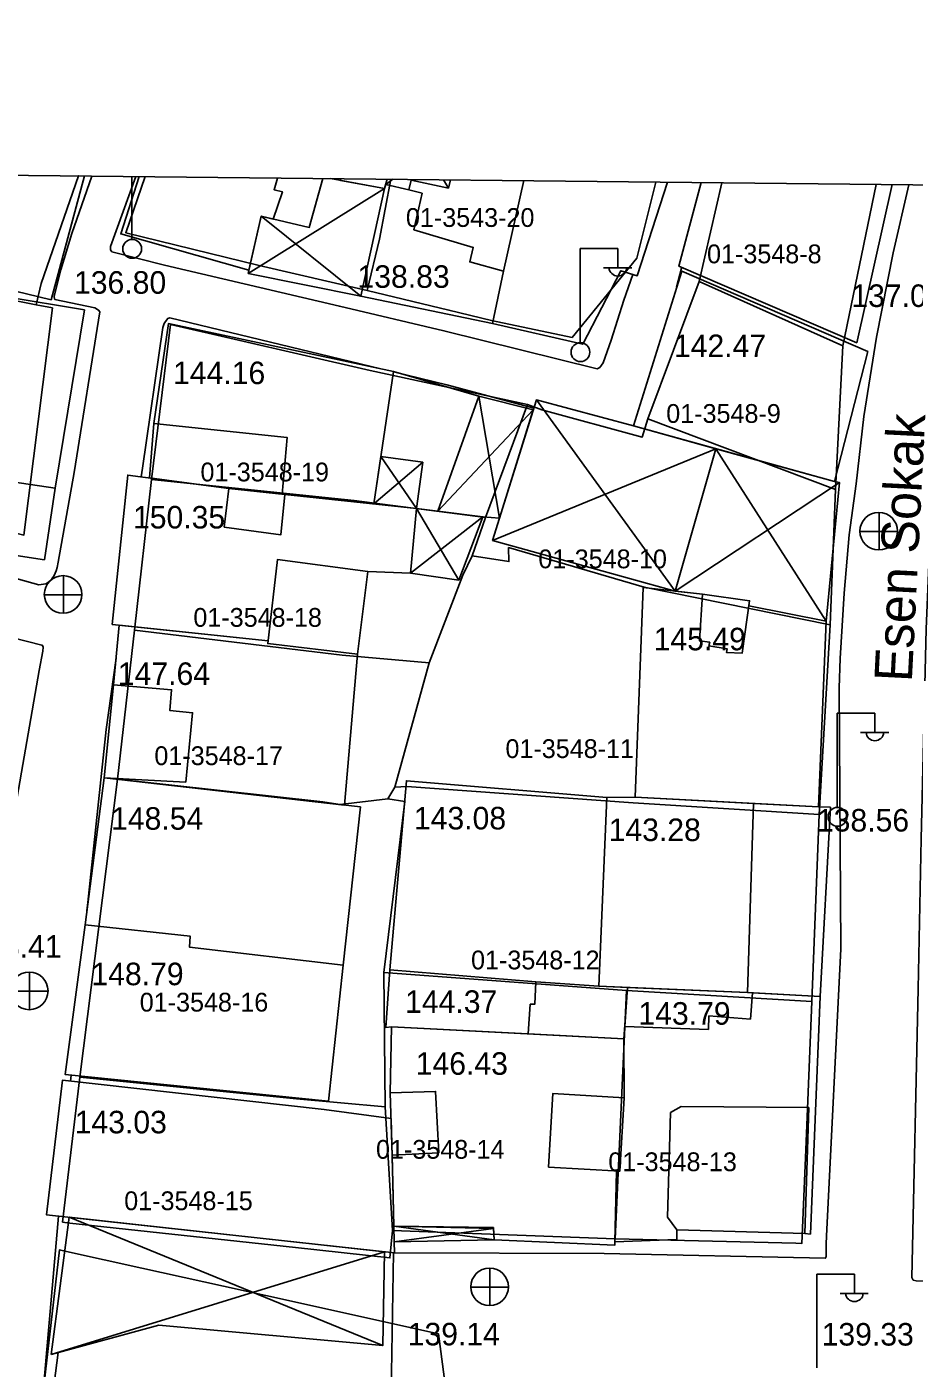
# Model space of a CAD drawing. Extents: x 419101 to 420177, y 4451541 to 4452254.
# Drawn here: x 419857.3 to 419904.5, y 4452174.4 to 4452245.8 of the extents above; entities that cross this region are included whole.
import ezdxf

# ---------------------------------------------------------------- set-up
doc = ezdxf.new("R2010")
doc.units = 0
for name, color, linetype in [('0_ÖNERİ_LEJAND', 7, 'Continuous'), ('2_KADASTRO', 7, 'Continuous'), ('3_HALİHAZIR', 7, 'Continuous')]:
    doc.layers.add(name, color=color, linetype=linetype)

msp = doc.modelspace()

# ---------------------------------------------------------------- linework, layer by layer
at = {"layer": '0_ÖNERİ_LEJAND'}
msp.add_lwpolyline([(419108.722, 4452245.778), (420173.096, 4452234.536), (420165.768, 4451540.511), (419101.295, 4451551.753)], close=True, dxfattribs=at)
at = {"layer": '2_KADASTRO'}
for points in [[(419860.006, 4452237.843), (419860.02, 4452237.84), (419858.03, 4452232.12), (419857.76, 4452230.99), (419851.52, 4452232.23), (419846.66, 4452233.08), (419844.55, 4452233.66), (419843.62, 4452233.67), (419840.88, 4452234.26), (419842.234, 4452238.031)], [(419860.006, 4452237.843), (419860.021, 4452237.843)], [(419860.021, 4452237.843), (419860.02, 4452237.84), (419860.006, 4452237.843)], [(419876.629, 4452237.667), (419876.04, 4452234.48), (419875.38, 4452231.75), (419869.63, 4452233.08), (419862.53, 4452234.82), (419863.562, 4452237.805)], [(419890.743, 4452237.518), (419889.72, 4452233.47), (419886.28, 4452229.25), (419881.99, 4452230.15), (419879.73, 4452230.7), (419875.38, 4452231.75), (419876.04, 4452234.48), (419876.629, 4452237.667)], [(419902.465, 4452237.394), (419900.69, 4452228.8), (419893.04, 4452232.23), (419894.254, 4452237.481)]]:
    msp.add_lwpolyline(points, dxfattribs=at)
for points in [[(419849.26, 4452220.65), (419850.71, 4452228.71), (419851.52, 4452232.23), (419857.76, 4452230.99), (419858.62, 4452230.82), (419857.107, 4452218.725)], [(419890.31, 4452224.92), (419893.04, 4452232.23), (419900.69, 4452228.8), (419900.3, 4452221.15)], [(419863.9, 4452221.68), (419864.9, 4452229.93), (419875.53, 4452227.49), (419883.9, 4452225.67), (419881.68, 4452219.66), (419874.68, 4452220.56)], [(419880.97, 4452217.62), (419881.68, 4452219.66), (419883.9, 4452225.67), (419884.67, 4452225.39), (419890.02, 4452223.94), (419890.31, 4452224.92), (419900.3, 4452221.15), (419900.02, 4452213.95), (419890.11, 4452215.96), (419882.9, 4452218.06), (419882.92, 4452217.32)], [(419863, 4452213.67), (419863.9, 4452221.68), (419874.68, 4452220.56), (419881.68, 4452219.66), (419880.97, 4452217.62), (419880.46, 4452216.6), (419878.67, 4452211.93), (419874.05, 4452212.34)], [(419876.84, 4452205.31), (419878.67, 4452211.93), (419880.46, 4452216.6), (419880.97, 4452217.62), (419882.92, 4452217.32), (419882.9, 4452218.06), (419890.11, 4452215.96), (419900.02, 4452213.95), (419899.44, 4452203.86), (419889.53, 4452204.48), (419877.48, 4452205.35)], [(419862.09, 4452205.74), (419863, 4452213.67), (419874.05, 4452212.34), (419878.67, 4452211.93), (419876.84, 4452205.31), (419876.475, 4452204.687), (419873.94, 4452204.38), (419873.02, 4452204.53)], [(419860.09, 4452189.88), (419862.09, 4452205.74), (419873.02, 4452204.53), (419873.94, 4452204.38), (419876.475, 4452204.687), (419877.382, 4452204.543), (419876.27, 4452195.44), (419876.34, 4452188.3), (419871.62, 4452188.73)], [(419876.27, 4452195.44), (419877.382, 4452204.543), (419876.475, 4452204.687), (419876.84, 4452205.31), (419877.48, 4452205.35), (419889.53, 4452204.48), (419899.44, 4452203.86), (419899.05, 4452193.9), (419889.17, 4452194.49)], [(419876.27, 4452195.44), (419889.17, 4452194.49), (419888.57, 4452181.27), (419876.73, 4452181.72), (419876.34, 4452188.3)], [(419888.57, 4452181.27), (419889.17, 4452194.49), (419899.05, 4452193.9), (419898.719, 4452186.002), (419898.51, 4452181.03), (419898.19, 4452181.038)], [(419859.16, 4452182.15), (419860.09, 4452189.88), (419871.62, 4452188.73), (419876.34, 4452188.3), (419876.73, 4452181.72), (419876.59, 4452180.26), (419871.555, 4452180.806), (419859.554, 4452182.107)], [(419856.96, 4452162.91), (419858.921, 4452180.063), (419858.992, 4452180.681), (419859.377, 4452180.596), (419863.379, 4452179.712), (419869.988, 4452178.252), (419879.168, 4452176.224), (419879.56, 4452173.25), (419880.365, 4452167.147), (419881.08, 4452161.72), (419881.154, 4452161.219), (419881.583, 4452158.31), (419882.87, 4452149.58), (419883.214, 4452147.244), (419876.244, 4452147.922), (419876.26, 4452148.13), (419877, 4452158.05), (419877.24, 4452160.78), (419857.41, 4452162.88)]]:
    msp.add_lwpolyline(points, close=True, dxfattribs=at)
at = {"layer": '3_HALİHAZIR'}
for p, q in [((419862.856, 4452234.486), (419862.856, 4452237.813)), ((419876.737, 4452237.666), (419876.364, 4452237.394)), ((419879.697, 4452237.195), (419879.44, 4452237.638)), ((419869.048, 4452232.655), (419876.306, 4452237.17)), ((419869.731, 4452235.7), (419875.042, 4452231.441)), ((419886.717, 4452228.987), (419886.717, 4452233.987)), ((419886.717, 4452233.987), (419888.717, 4452233.987)), ((419888.717, 4452232.987), (419888.717, 4452233.987)), ((419887.957, 4452232.947), (419889.457, 4452232.947)), ((419881.322, 4452226.118), (419882.419, 4452219.623)), ((419891.774, 4452215.743), (419884.383, 4452225.925)), ((419884.215, 4452225.385), (419879.131, 4452220.007)), ((419882.052, 4452218.443), (419893.936, 4452223.319)), ((419899.796, 4452214.146), (419893.936, 4452223.319)), ((419878.335, 4452222.603), (419875.734, 4452220.391)), ((419876.105, 4452222.907), (419878.008, 4452220.15)), ((419900.511, 4452221.533), (419891.774, 4452215.743)), ((419878.008, 4452220.15), (419880.253, 4452216.331)), ((419877.674, 4452216.702), (419881.539, 4452219.7)), ((419902.617, 4452217.926), (419902.617, 4452219.926)), ((419901.597, 4452218.916), (419903.597, 4452218.916)), ((419859.208, 4452214.56), (419859.208, 4452216.56)), ((419858.188, 4452215.55), (419860.188, 4452215.55)), ((419900.399, 4452204.254), (419900.399, 4452209.254)), ((419900.399, 4452209.254), (419902.399, 4452209.254)), ((419902.399, 4452208.254), (419902.399, 4452209.254)), ((419901.639, 4452208.214), (419903.139, 4452208.214)), ((419857.406, 4452193.459), (419857.406, 4452195.459)), ((419856.386, 4452194.449), (419858.386, 4452194.449)), ((419859.507, 4452182.419), (419876.208, 4452175.593)), ((419876.79, 4452181.946), (419882.126, 4452181.219)), ((419876.817, 4452181.117), (419882.094, 4452181.823)), ((419858.552, 4452175.124), (419876.297, 4452180.575)), ((419881.907, 4452177.708), (419881.907, 4452179.708)), ((419899.306, 4452174.4), (419899.306, 4452179.4)), ((419899.306, 4452179.4), (419901.306, 4452179.4)), ((419901.306, 4452178.4), (419901.306, 4452179.4)), ((419880.887, 4452178.698), (419882.887, 4452178.698)), ((419900.546, 4452178.36), (419902.046, 4452178.36))]:
    msp.add_line(p, q, dxfattribs=at)
for points in [[(419860.322, 4452237.84), (419858.548, 4452231.251), (419850.869, 4452233.117), (419852.28, 4452237.925)], [(419860.72, 4452237.835), (419859.649, 4452234.778), (419859.065, 4452232.843), (419858.713, 4452231.452), (419858.74, 4452231.286), (419858.758, 4452231.265), (419860.875, 4452230.825), (419861.079, 4452230.704), (419861.155, 4452230.612), (419859.775, 4452222.053), (419858.93, 4452217.293)], [(419889.517, 4452232.602), (419889.04, 4452231.225), (419888.356, 4452229.108), (419887.929, 4452227.892), (419887.752, 4452227.644), (419887.611, 4452227.577), (419879.461, 4452229.602), (419873.901, 4452230.906), (419864.591, 4452233.093), (419861.791, 4452233.805), (419861.717, 4452233.916), (419861.709, 4452234.081), (419863.069, 4452237.811)], [(419870.609, 4452237.731), (419870.421, 4452237.108), (419870.864, 4452237.004), (419870.378, 4452235.55), (419869.731, 4452235.7), (419869.085, 4452232.822), (419862.262, 4452234.756), (419863.248, 4452237.809)], [(419873.426, 4452237.701), (419876.306, 4452237.17), (419875.042, 4452231.441), (419869.048, 4452232.655), (419869.731, 4452235.7), (419872.293, 4452235.106), (419873.017, 4452237.706)], [(419876.435, 4452237.669), (419876.306, 4452237.17), (419873.953, 4452237.604), (419873.975, 4452237.695)], [(419879.819, 4452237.634), (419879.697, 4452237.195), (419877.716, 4452237.612), (419877.589, 4452237.105), (419876.364, 4452237.394), (419876.435, 4452237.669)], [(419891.362, 4452237.512), (419889.749, 4452232.532), (419888.872, 4452232.797), (419886.848, 4452228.888), (419882.043, 4452229.996), (419882.625, 4452232.766), (419883.705, 4452237.593)], [(419903.32, 4452237.385), (419901.43, 4452228.966), (419891.957, 4452233.037), (419893.15, 4452237.493)], [(419900.548, 4452212.158), (419900.77, 4452215.644), (419901.032, 4452218.748), (419901.395, 4452221.461), (419901.806, 4452225.039), (419902.489, 4452229.256), (419903.371, 4452233.756), (419904.205, 4452237.376)], [(419891.846, 4452231.916), (419892.112, 4452232.93), (419892.122, 4452232.967)], [(419863.346, 4452221.83), (419863.41, 4452222.293), (419864.504, 4452229.774), (419864.577, 4452229.981), (419864.644, 4452230.102), (419864.762, 4452230.258), (419864.866, 4452230.294), (419876.099, 4452227.575)], [(419876.769, 4452227.413), (419879.617, 4452226.724), (419884.243, 4452225.475)], [(419876.772, 4452227.432), (419881.322, 4452226.118)], [(419858.93, 4452217.293), (419858.876, 4452217.007), (419858.814, 4452216.818), (419858.723, 4452216.569), (419858.59, 4452216.399), (419858.377, 4452216.197), (419858.266, 4452216.133), (419857.909, 4452216.082), (419837.575, 4452221.731), (419827.079, 4452224.459), (419819.022, 4452226.784)], [(419929.985, 4452178.344), (419928.957, 4452178.289), (419906.227, 4452178.99), (419905.164, 4452179.001), (419905.084, 4452179.021), (419904.599, 4452179.028), (419904.438, 4452179.074), (419904.372, 4452179.218), (419904.706, 4452194.574), (419904.861, 4452202.563), (419905.129, 4452213.72), (419905.299, 4452218.018), (419905.306, 4452218.095)], [(419857.911, 4452211.519), (419858.12, 4452212.548), (419858.135, 4452212.755), (419858.094, 4452212.859), (419858.066, 4452212.876), (419854.082, 4452213.883)], [(419861.485, 4452208.381), (419862.01, 4452212.177)], [(419900.548, 4452212.158), (419900.501, 4452210.59), (419900.578, 4452196.701), (419899.814, 4452181.418), (419899.803, 4452181.003), (419899.807, 4452180.316), (419899.758, 4452180.237), (419887.984, 4452180.494), (419876.822, 4452180.518)], [(419857.911, 4452211.519), (419855.957, 4452200.178), (419855.744, 4452199.028)], [(419860.463, 4452198.754), (419860.504, 4452199.179), (419861.485, 4452208.381)], [(419859.588, 4452189.662), (419859.619, 4452189.984)], [(419858.124, 4452173.144), (419858.939, 4452182.481)], [(419876.651, 4452173.071), (419876.774, 4452180.523)], [(419858.245, 4452169.87), (419858.934, 4452175.228)]]:
    msp.add_lwpolyline(points, dxfattribs=at)
for points in [[(419875.042, 4452231.441), (419876.306, 4452237.17), (419876.364, 4452237.394), (419877.589, 4452237.105), (419878.298, 4452236.919), (419877.862, 4452234.98), (419881.022, 4452234.041), (419880.832, 4452233.27), (419882.625, 4452232.766), (419882.043, 4452229.996)], [(419902.025, 4452228.501), (419892.116, 4452232.777), (419889.542, 4452224.534), (419900.24, 4452221.577)], [(419858.776, 4452221.231), (419858.194, 4452217.416), (419855.515, 4452217.818), (419849.089, 4452218.95), (419851.066, 4452230.42), (419851.298, 4452230.385), (419851.62, 4452232.189), (419856.051, 4452231.423), (419860.322, 4452230.713)], [(419849.089, 4452218.95), (419851.066, 4452230.42), (419855.745, 4452229.704), (419856.051, 4452231.423), (419860.322, 4452230.713), (419858.776, 4452221.231), (419856.49, 4452221.561), (419856.523, 4452221.894), (419855.546, 4452222.057), (419855.341, 4452221.012), (419856.047, 4452220.811), (419855.515, 4452217.818)], [(419864.023, 4452224.672), (419864.793, 4452229.988), (419876.772, 4452227.432), (419875.734, 4452220.391), (419870.989, 4452220.894), (419870.854, 4452220.908), (419868.005, 4452221.212), (419863.791, 4452221.771)], [(419881.322, 4452226.118), (419884.215, 4452225.385), (419882.419, 4452219.623), (419881.539, 4452219.7), (419879.131, 4452220.007)], [(419891.774, 4452215.743), (419882.052, 4452218.443), (419884.383, 4452225.925), (419889.542, 4452224.534), (419893.936, 4452223.319)], [(419863.791, 4452221.771), (419864.023, 4452224.672), (419871.122, 4452223.913), (419870.854, 4452220.908), (419868.005, 4452221.212)], [(419900.24, 4452221.577), (419900.511, 4452221.533), (419899.796, 4452214.146), (419895.693, 4452214.96), (419895.731, 4452215.228), (419893.222, 4452215.584), (419891.774, 4452215.743), (419893.936, 4452223.319)], [(419876.105, 4452222.907), (419878.335, 4452222.603), (419878.008, 4452220.15), (419875.734, 4452220.391)], [(419870.106, 4452213.106), (419861.812, 4452213.972), (419862.637, 4452221.924), (419868.005, 4452221.212), (419870.989, 4452220.894), (419878.008, 4452220.15), (419877.674, 4452216.702), (419875.406, 4452216.791), (419874.865, 4452212.396), (419870.088, 4452212.957)], [(419867.765, 4452219.144), (419868.005, 4452221.212), (419870.989, 4452220.894), (419870.772, 4452218.738)], [(419877.674, 4452216.702), (419878.008, 4452220.15), (419881.539, 4452219.7), (419880.253, 4452216.331)], [(419870.088, 4452212.957), (419870.607, 4452217.434), (419875.406, 4452216.791), (419874.865, 4452212.396)], [(419893.222, 4452215.584), (419895.731, 4452215.228), (419895.693, 4452214.96), (419899.796, 4452214.146), (419899.389, 4452204.262), (419889.636, 4452204.779), (419890.067, 4452215.929)], [(419893.222, 4452215.584), (419895.731, 4452215.228), (419895.335, 4452212.451), (419894.5, 4452212.483), (419894.534, 4452212.682), (419893.558, 4452212.826), (419893.611, 4452213.028), (419893.067, 4452213.092)], [(419874.865, 4452212.396), (419874.167, 4452204.357), (419861.385, 4452205.811), (419861.875, 4452210.759), (419862.177, 4452213.934), (419870.106, 4452213.106), (419870.088, 4452212.957)], [(419861.385, 4452205.811), (419861.875, 4452210.759), (419864.97, 4452210.499), (419864.875, 4452209.384), (419866.08, 4452209.267), (419865.72, 4452205.585)], [(419861.385, 4452205.811), (419860.362, 4452197.984), (419865.96, 4452197.377), (419865.918, 4452196.796), (419874.09, 4452195.833), (419875.012, 4452204.261)], [(419876.573, 4452195.596), (419877.46, 4452205.654), (419888.137, 4452204.761), (419887.7, 4452194.721), (419884.349, 4452194.947)], [(419889.636, 4452204.779), (419895.932, 4452204.445), (419895.613, 4452194.382), (419887.7, 4452194.721), (419888.137, 4452204.761)], [(419888.137, 4452204.761), (419889.636, 4452204.779), (419895.932, 4452204.445), (419899.389, 4452204.262), (419900.027, 4452204.24), (419899.481, 4452194.164), (419895.613, 4452194.382), (419887.7, 4452194.721)], [(419860.362, 4452197.984), (419859.305, 4452190.016), (419873.321, 4452188.6), (419874.09, 4452195.833), (419865.918, 4452196.796), (419865.96, 4452197.377)], [(419876.667, 4452192.553), (419876.376, 4452192.512), (419876.573, 4452195.596), (419884.349, 4452194.947), (419887.7, 4452194.721), (419889.227, 4452194.655), (419889.087, 4452192.58), (419889.042, 4452191.912), (419883.948, 4452192.176)], [(419889.042, 4452191.912), (419889.227, 4452194.655), (419887.7, 4452194.721), (419884.349, 4452194.947), (419884.292, 4452193.754), (419884.051, 4452193.757), (419883.948, 4452192.176)], [(419899.481, 4452194.164), (419898.965, 4452181.523), (419898.674, 4452181.554), (419891.862, 4452181.759), (419891.853, 4452181.231), (419888.56, 4452181.109), (419888.647, 4452184.879), (419888.815, 4452184.87), (419889.052, 4452188.774), (419889.042, 4452191.912), (419889.042, 4452191.912), (419889.087, 4452192.58), (419889.227, 4452194.655), (419895.613, 4452194.382), (419895.613, 4452194.382), (419895.89, 4452194.367)], [(419889.087, 4452192.58), (419889.227, 4452194.655), (419895.613, 4452194.382), (419895.89, 4452194.367), (419895.775, 4452192.967), (419893.565, 4452193.134), (419893.538, 4452192.42)], [(419876.602, 4452189.036), (419876.667, 4452192.553), (419889.042, 4452191.912), (419889.052, 4452188.774), (419888.815, 4452184.87), (419888.647, 4452184.879), (419888.556, 4452180.931), (419882.126, 4452181.219), (419882.091, 4452181.87), (419876.79, 4452181.946), (419876.711, 4452185.726)], [(419873.078, 4452188.158), (419876.647, 4452187.673), (419876.741, 4452184.278), (419876.79, 4452181.946), (419876.817, 4452181.117), (419876.822, 4452180.518), (419858.304, 4452182.551), (419859.159, 4452189.71)], [(419876.711, 4452185.726), (419876.602, 4452189.036), (419879.013, 4452189.119), (419879.183, 4452185.853)], [(419885.03, 4452185.084), (419885.264, 4452189.008), (419889.052, 4452188.774), (419888.815, 4452184.87)], [(419891.862, 4452181.759), (419891.358, 4452182.43), (419891.526, 4452187.987), (419892.079, 4452188.322), (419898.881, 4452188.257), (419898.674, 4452181.554)], [(419858.552, 4452175.124), (419859.507, 4452182.419), (419876.297, 4452180.575), (419876.208, 4452175.593), (419864.28, 4452176.683)], [(419876.79, 4452181.946), (419876.817, 4452181.117), (419882.126, 4452181.219), (419882.094, 4452181.823)]]:
    msp.add_lwpolyline(points, close=True, dxfattribs=at)
for centre, radius in [((419862.866, 4452233.961), 0.5), ((419886.727, 4452228.462), 0.5), ((419902.602, 4452218.934), 1), ((419859.192, 4452215.568), 1), ((419900.409, 4452203.73), 0.5), ((419857.39, 4452194.467), 1), ((419881.892, 4452178.716), 1)]:
    msp.add_circle(centre, radius, dxfattribs=at)
for centre in [(419888.717, 4452232.99), (419902.399, 4452208.258), (419901.306, 4452178.404)]:
    msp.add_arc(centre, 0.474, 184.83843, 355.14641, dxfattribs=at)

# ---------------------------------------------------------------- texts
at = {"layer": '2_KADASTRO'}
for s, p in [('01-3543-20', (419877.438, 4452235.129)), ('01-3548-8', (419893.465, 4452233.193)), ('01-3548-9', (419891.294, 4452224.699)), ('01-3548-19', (419866.503, 4452221.585)), ('01-3548-10', (419884.489, 4452216.961)), ('01-3548-18', (419866.126, 4452213.846)), ('01-3548-17', (419864.05, 4452206.485)), ('01-3548-11', (419882.736, 4452206.862)), ('01-3548-12', (419880.905, 4452195.613)), ('01-3548-16', (419863.271, 4452193.367)), ('01-3548-14', (419875.846, 4452185.534)), ('01-3548-13', (419888.21, 4452184.873)), ('01-3548-15', (419862.445, 4452182.797))]:
    msp.add_text(s, height=1, dxfattribs=at).set_placement(p)
at = {"layer": '3_HALİHAZIR'}
for s, p in [('138.83', (419874.86, 4452231.887)), ('142.47', (419891.7, 4452228.2)), ('144.16', (419865.042, 4452226.76)), ('150.35', (419862.911, 4452219.078)), ('145.49', (419890.622, 4452212.595)), ('147.64', (419862.105, 4452210.751)), ('148.54', (419861.744, 4452203.046)), ('143.08', (419877.862, 4452203.061)), ('143.28', (419888.226, 4452202.443)), ('148.79', (419860.698, 4452194.77)), ('144.37', (419877.394, 4452193.297)), ('143.79', (419889.811, 4452192.669)), ('146.43', (419877.959, 4452190.003)), ('143.03', (419859.806, 4452186.886))]:
    msp.add_text(s, height=1.2, dxfattribs=at).set_placement(p)
for s, height, rotation, p in [('136.80 ', 1.2, 359.99793, (419859.771, 4452231.573)), ('137.05 ', 1.2, 359.99793, (419901.145, 4452230.868)), ('Esen Sokak', 2, 87.096, (419904.362, 4452210.882)), ('138.56 ', 1.2, 359.99793, (419899.312, 4452202.949)), ('138.41 ', 1.2, 359.99793, (419854.207, 4452196.235)), ('139.14 ', 1.2, 359.99793, (419877.532, 4452175.601)), ('139.33 ', 1.2, 359.99793, (419899.562, 4452175.591))]:
    msp.add_text(s, height=height, rotation=rotation, dxfattribs=at).set_placement(p)

doc.saveas('drawing.dxf')
